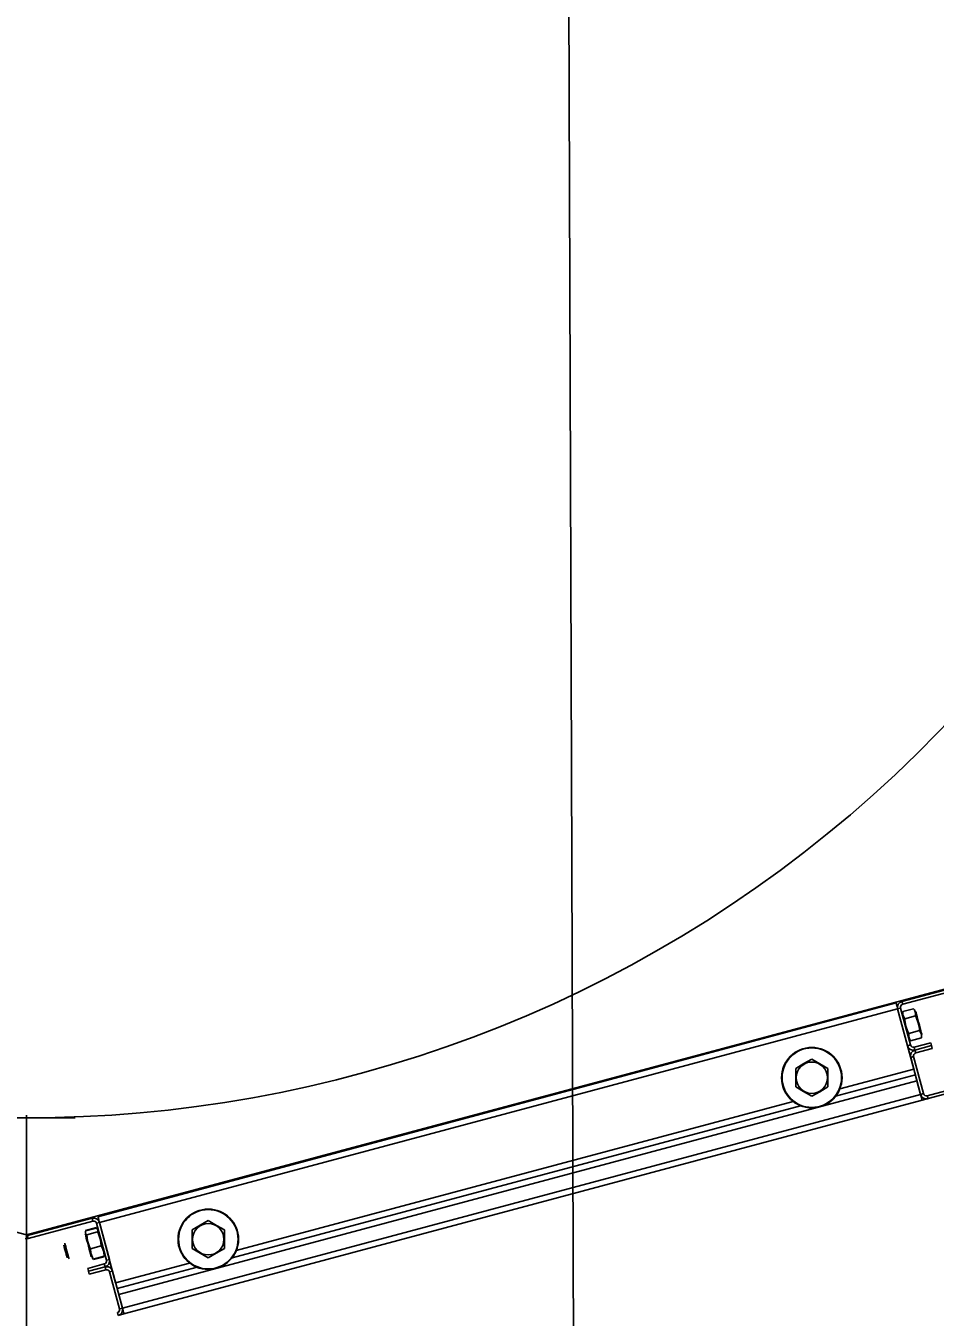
# Model space of a CAD drawing. Extents: x -264205 to -263659, y -1242401 to -1242060.
# Drawn here: x -263908.854 to -263908.425, y -1242207.417 to -1242206.808 of the extents above; entities that cross this region are included whole.
import ezdxf

# ---------------------------------------------------------------- set-up
doc = ezdxf.new("R2010")
doc.units = 0
doc.layers.add('KFA_SO_10-1_PLACHTY', color=7, linetype='Continuous')
doc.layers.add('SITUACIA_DSP_2D', color=7, linetype='Continuous')

msp = doc.modelspace()

# ---------------------------------------------------------------- linework, layer by layer
at = {"layer": 'KFA_SO_10-1_PLACHTY'}
msp.add_line((-263908.632, -1242196.778), (-263908.53, -1242226.78), dxfattribs=at)
at = {"layer": 'SITUACIA_DSP_2D'}
for p, q in [((-263908.44101, -1242207.26817), (-263908.35476, -1242207.24506)), ((-263908.44064, -1242207.26955), (-263908.35439, -1242207.24644)), ((-263908.85358, -1242207.37826), (-263908.40305, -1242207.25754)), ((-263908.44377, -1242207.26891), (-263908.81999, -1242207.36972)), ((-263908.44303, -1242207.27166), (-263908.81926, -1242207.37247)), ((-263908.44377, -1242207.26891), (-263908.44375, -1242207.26896)), ((-263908.44375, -1242207.26896), (-263908.44371, -1242207.26912)), ((-263908.44371, -1242207.26912), (-263908.44364, -1242207.26937)), ((-263908.44364, -1242207.26937), (-263908.44355, -1242207.26972)), ((-263908.44355, -1242207.26972), (-263908.44344, -1242207.27013)), ((-263908.44344, -1242207.27013), (-263908.44331, -1242207.27061)), ((-263908.44331, -1242207.27061), (-263908.44317, -1242207.27113)), ((-263908.44317, -1242207.27113), (-263908.44303, -1242207.27166)), ((-263908.44303, -1242207.27166), (-263908.44165, -1242207.27129)), ((-263908.44303, -1242207.27166), (-263908.43541, -1242207.30011)), ((-263908.43836, -1242207.2891), (-263908.44303, -1242207.27166)), ((-263908.43698, -1242207.28873), (-263908.44165, -1242207.27129)), ((-263908.44064, -1242207.26955), (-263908.44101, -1242207.26817)), ((-263908.44059, -1242207.27297), (-263908.43549, -1242207.2716)), ((-263908.43515, -1242207.27209), (-263908.43549, -1242207.2716)), ((-263908.43459, -1242207.27353), (-263908.43515, -1242207.27209)), ((-263908.44059, -1242207.27297), (-263908.44057, -1242207.27449)), ((-263908.44057, -1242207.27449), (-263908.44001, -1242207.27593)), ((-263908.44001, -1242207.27593), (-263908.43967, -1242207.27642)), ((-263908.43967, -1242207.27642), (-263908.43457, -1242207.27505)), ((-263908.43967, -1242207.27642), (-263908.43962, -1242207.27711)), ((-263908.43962, -1242207.27711), (-263908.43916, -1242207.27981)), ((-263908.43457, -1242207.27505), (-263908.43459, -1242207.27353)), ((-263908.43427, -1242207.27567), (-263908.43457, -1242207.27505)), ((-263908.43454, -1242207.27286), (-263908.4345, -1242207.27303)), ((-263908.4345, -1242207.27303), (-263908.43436, -1242207.27354)), ((-263908.43436, -1242207.27354), (-263908.43415, -1242207.27434)), ((-263908.43329, -1242207.27832), (-263908.43427, -1242207.27567)), ((-263908.43415, -1242207.27434), (-263908.43386, -1242207.2754)), ((-263908.43386, -1242207.2754), (-263908.43353, -1242207.27665)), ((-263908.43353, -1242207.27665), (-263908.43317, -1242207.278)), ((-263908.43317, -1242207.278), (-263908.4328, -1242207.27937)), ((-263908.43916, -1242207.27981), (-263908.43822, -1242207.28247)), ((-263908.43822, -1242207.28247), (-263908.43783, -1242207.2833)), ((-263908.43783, -1242207.2833), (-263908.43272, -1242207.28194)), ((-263908.43783, -1242207.2833), (-263908.4378, -1242207.28483)), ((-263908.4328, -1242207.28101), (-263908.43329, -1242207.27832)), ((-263908.4328, -1242207.27937), (-263908.43245, -1242207.28067)), ((-263908.43272, -1242207.28194), (-263908.4328, -1242207.28101)), ((-263908.43238, -1242207.28242), (-263908.43272, -1242207.28194)), ((-263908.43245, -1242207.28067), (-263908.43214, -1242207.28184)), ((-263908.43182, -1242207.28386), (-263908.43238, -1242207.28242)), ((-263908.43214, -1242207.28184), (-263908.43189, -1242207.28278)), ((-263908.43189, -1242207.28278), (-263908.43171, -1242207.28344)), ((-263908.4318, -1242207.28538), (-263908.43182, -1242207.28386)), ((-263908.43171, -1242207.28344), (-263908.43162, -1242207.28378)), ((-263908.43162, -1242207.28378), (-263908.43161, -1242207.28382)), ((-263908.43698, -1242207.28873), (-263908.43836, -1242207.2891)), ((-263908.4378, -1242207.28483), (-263908.43724, -1242207.28626)), ((-263908.43724, -1242207.28626), (-263908.4369, -1242207.28675)), ((-263908.4369, -1242207.28675), (-263908.4318, -1242207.28538)), ((-263908.42743, -1242207.28765), (-263908.43523, -1242207.28974)), ((-263908.43487, -1242207.29111), (-263908.43523, -1242207.28974)), ((-263908.42707, -1242207.28902), (-263908.43487, -1242207.29111)), ((-263908.43487, -1242207.29111), (-263908.42707, -1242207.28902)), ((-263908.4345, -1242207.29249), (-263908.4267, -1242207.2904)), ((-263908.34283, -1242207.28957), (-263908.42909, -1242207.31268)), ((-263908.42707, -1242207.28902), (-263908.42743, -1242207.28765)), ((-263908.4267, -1242207.2904), (-263908.42707, -1242207.28902)), ((-263908.4835, -1242207.29537), (-263908.48725, -1242207.29753)), ((-263908.47965, -1242207.29759), (-263908.4835, -1242207.29537)), ((-263908.43688, -1242207.2946), (-263908.4355, -1242207.29424)), ((-263908.43221, -1242207.31204), (-263908.43688, -1242207.2946)), ((-263908.43083, -1242207.31167), (-263908.4355, -1242207.29424)), ((-263908.4345, -1242207.29249), (-263908.43487, -1242207.29111)), ((-263908.34246, -1242207.29094), (-263908.42872, -1242207.31405)), ((-263908.48725, -1242207.29753), (-263908.4911, -1242207.29976)), ((-263908.4911, -1242207.30086), (-263908.4911, -1242207.29976)), ((-263908.4911, -1242207.30474), (-263908.4911, -1242207.30086)), ((-263908.4759, -1242207.29976), (-263908.47965, -1242207.29759)), ((-263908.4759, -1242207.30086), (-263908.4759, -1242207.29976)), ((-263908.4759, -1242207.30474), (-263908.4759, -1242207.30086)), ((-263908.43541, -1242207.30011), (-263908.47028, -1242207.30945)), ((-263908.81016, -1242207.40643), (-263908.43393, -1242207.30562)), ((-263908.4911, -1242207.30853), (-263908.4911, -1242207.30474)), ((-263908.4911, -1242207.30853), (-263908.48735, -1242207.3107)), ((-263908.47975, -1242207.31076), (-263908.4759, -1242207.30853)), ((-263908.4759, -1242207.30853), (-263908.4759, -1242207.30474)), ((-263908.43467, -1242207.30286), (-263908.47229, -1242207.31294)), ((-263908.47229, -1242207.31294), (-263908.43467, -1242207.30286)), ((-263908.43221, -1242207.31204), (-263908.43393, -1242207.30562)), ((-263908.80844, -1242207.41285), (-263908.43221, -1242207.31204)), ((-263908.8077, -1242207.4156), (-263908.43147, -1242207.31479)), ((-263908.48735, -1242207.3107), (-263908.4835, -1242207.31292)), ((-263908.4835, -1242207.31292), (-263908.47975, -1242207.31076)), ((-263908.43083, -1242207.31167), (-263908.43221, -1242207.31204)), ((-263908.43206, -1242207.31258), (-263908.43221, -1242207.31204)), ((-263908.43193, -1242207.31309), (-263908.43206, -1242207.31258)), ((-263908.4318, -1242207.31357), (-263908.43193, -1242207.31309)), ((-263908.43169, -1242207.31399), (-263908.4318, -1242207.31357)), ((-263908.4316, -1242207.31433), (-263908.43169, -1242207.31399)), ((-263908.43153, -1242207.31458), (-263908.4316, -1242207.31433)), ((-263908.43149, -1242207.31474), (-263908.43153, -1242207.31458)), ((-263908.43147, -1242207.31479), (-263908.43149, -1242207.31474)), ((-263908.42872, -1242207.31405), (-263908.43147, -1242207.31479)), ((-263908.42872, -1242207.31405), (-263908.42909, -1242207.31268)), ((-263908.48881, -1242207.31737), (-263908.75676, -1242207.38917)), ((-263908.75676, -1242207.38917), (-263908.48881, -1242207.31737)), ((-263908.4923, -1242207.31535), (-263908.75474, -1242207.38568)), ((-263908.83064, -1242207.32313), (-263908.87652, -1242207.32313)), ((-263908.85358, -1242207.32179), (-263908.85358, -1242207.51844)), ((-263908.82275, -1242207.37046), (-263908.85321, -1242207.37862)), ((-263908.82238, -1242207.37183), (-263908.85284, -1242207.38)), ((-263908.82071, -1242207.37482), (-263908.82581, -1242207.37619)), ((-263908.82575, -1242207.37643), (-263908.82065, -1242207.37506)), ((-263908.82275, -1242207.37046), (-263908.82238, -1242207.37183)), ((-263908.82043, -1242207.37524), (-263908.82065, -1242207.37506)), ((-263908.82063, -1242207.37284), (-263908.81926, -1242207.37247)), ((-263908.81596, -1242207.39028), (-263908.82063, -1242207.37284)), ((-263908.82002, -1242207.37589), (-263908.82043, -1242207.37524)), ((-263908.81999, -1242207.36972), (-263908.81998, -1242207.36977)), ((-263908.81998, -1242207.36977), (-263908.81994, -1242207.36993)), ((-263908.81994, -1242207.36993), (-263908.81987, -1242207.37018)), ((-263908.81987, -1242207.37018), (-263908.81978, -1242207.37053)), ((-263908.81978, -1242207.37053), (-263908.81967, -1242207.37094)), ((-263908.81967, -1242207.37094), (-263908.81954, -1242207.37142)), ((-263908.81954, -1242207.37142), (-263908.8194, -1242207.37194)), ((-263908.8194, -1242207.37194), (-263908.81926, -1242207.37247)), ((-263908.81938, -1242207.37201), (-263908.81926, -1242207.37247)), ((-263908.81926, -1242207.37247), (-263908.81163, -1242207.40092)), ((-263908.81458, -1242207.38991), (-263908.81926, -1242207.37247)), ((-263908.77171, -1242207.37375), (-263908.77556, -1242207.37598)), ((-263908.76796, -1242207.37159), (-263908.77171, -1242207.37375)), ((-263908.76411, -1242207.37382), (-263908.76796, -1242207.37159)), ((-263908.76036, -1242207.37598), (-263908.76411, -1242207.37382)), ((-263908.85906, -1242207.37679), (-263908.85358, -1242207.37826)), ((-263908.85284, -1242207.38), (-263908.85321, -1242207.37862)), ((-263908.82599, -1242207.3778), (-263908.82601, -1242207.37775)), ((-263908.8259, -1242207.37816), (-263908.82599, -1242207.3778)), ((-263908.82572, -1242207.37883), (-263908.8259, -1242207.37816)), ((-263908.82585, -1242207.3767), (-263908.82588, -1242207.37744)), ((-263908.82588, -1242207.37744), (-263908.82544, -1242207.37807)), ((-263908.82575, -1242207.37643), (-263908.82585, -1242207.3767)), ((-263908.82546, -1242207.37978), (-263908.82572, -1242207.37883)), ((-263908.82515, -1242207.38095), (-263908.82546, -1242207.37978)), ((-263908.82544, -1242207.37807), (-263908.82527, -1242207.37821)), ((-263908.82527, -1242207.37821), (-263908.82017, -1242207.37684)), ((-263908.82527, -1242207.37821), (-263908.8249, -1242207.38106)), ((-263908.8248, -1242207.38226), (-263908.82515, -1242207.38095)), ((-263908.8249, -1242207.38106), (-263908.82396, -1242207.38387)), ((-263908.82017, -1242207.37684), (-263908.82009, -1242207.37664)), ((-263908.8197, -1242207.37783), (-263908.82017, -1242207.37684)), ((-263908.82009, -1242207.37664), (-263908.82002, -1242207.37589)), ((-263908.81876, -1242207.38065), (-263908.8197, -1242207.37783)), ((-263908.81839, -1242207.38349), (-263908.81876, -1242207.38065)), ((-263908.77556, -1242207.37708), (-263908.77556, -1242207.37598)), ((-263908.77556, -1242207.38097), (-263908.77556, -1242207.37708)), ((-263908.77556, -1242207.38476), (-263908.77556, -1242207.38097)), ((-263908.76036, -1242207.37708), (-263908.76036, -1242207.37598)), ((-263908.76036, -1242207.38097), (-263908.76036, -1242207.37708)), ((-263908.76036, -1242207.38476), (-263908.76036, -1242207.38097)), ((-263908.83607, -1242207.38313), (-263908.83607, -1242207.38313)), ((-263908.83607, -1242207.38313), (-263908.83601, -1242207.38337)), ((-263908.83601, -1242207.38337), (-263908.83586, -1242207.3839)), ((-263908.83586, -1242207.3839), (-263908.83566, -1242207.38467)), ((-263908.83566, -1242207.38467), (-263908.83541, -1242207.3856)), ((-263908.83556, -1242207.38226), (-263908.83557, -1242207.38225)), ((-263908.8355, -1242207.38251), (-263908.83556, -1242207.38226)), ((-263908.83535, -1242207.38306), (-263908.8355, -1242207.38251)), ((-263908.83541, -1242207.3856), (-263908.83515, -1242207.38658)), ((-263908.83514, -1242207.38386), (-263908.83535, -1242207.38306)), ((-263908.83515, -1242207.38658), (-263908.8349, -1242207.38751)), ((-263908.83487, -1242207.38485), (-263908.83514, -1242207.38386)), ((-263908.8349, -1242207.38751), (-263908.83469, -1242207.38829)), ((-263908.83458, -1242207.38593), (-263908.83487, -1242207.38485)), ((-263908.83429, -1242207.38701), (-263908.83458, -1242207.38593)), ((-263908.83403, -1242207.38799), (-263908.83429, -1242207.38701)), ((-263908.82443, -1242207.38363), (-263908.8248, -1242207.38226)), ((-263908.82407, -1242207.38498), (-263908.82443, -1242207.38363)), ((-263908.82374, -1242207.38622), (-263908.82407, -1242207.38498)), ((-263908.82396, -1242207.38387), (-263908.82349, -1242207.38486)), ((-263908.82345, -1242207.38727), (-263908.82374, -1242207.38622)), ((-263908.82349, -1242207.38486), (-263908.81839, -1242207.38349)), ((-263908.82349, -1242207.38486), (-263908.82331, -1242207.38697)), ((-263908.82324, -1242207.38806), (-263908.82345, -1242207.38727)), ((-263908.82331, -1242207.38697), (-263908.82258, -1242207.38902)), ((-263908.81799, -1242207.38421), (-263908.81839, -1242207.38349)), ((-263908.81726, -1242207.38625), (-263908.81799, -1242207.38421)), ((-263908.81708, -1242207.38836), (-263908.81726, -1242207.38625)), ((-263908.81698, -1242207.38782), (-263908.817, -1242207.38816)), ((-263908.77556, -1242207.38476), (-263908.77182, -1242207.38692)), ((-263908.77182, -1242207.38692), (-263908.76796, -1242207.38914)), ((-263908.76796, -1242207.38914), (-263908.76422, -1242207.38698)), ((-263908.76422, -1242207.38698), (-263908.76036, -1242207.38476)), ((-263908.83469, -1242207.38829), (-263908.83454, -1242207.38883)), ((-263908.83454, -1242207.38883), (-263908.83448, -1242207.38908)), ((-263908.83448, -1242207.38908), (-263908.83447, -1242207.38909)), ((-263908.83381, -1242207.3888), (-263908.83403, -1242207.38799)), ((-263908.83367, -1242207.38934), (-263908.83381, -1242207.3888)), ((-263908.8336, -1242207.38958), (-263908.83367, -1242207.38934)), ((-263908.8336, -1242207.38959), (-263908.8336, -1242207.38958)), ((-263908.82477, -1242207.39411), (-263908.81697, -1242207.39202)), ((-263908.8244, -1242207.39549), (-263908.8166, -1242207.3934)), ((-263908.8166, -1242207.3934), (-263908.8244, -1242207.39549)), ((-263908.82311, -1242207.38856), (-263908.82324, -1242207.38806)), ((-263908.82307, -1242207.38871), (-263908.82311, -1242207.38856)), ((-263908.82258, -1242207.38902), (-263908.82219, -1242207.38973)), ((-263908.82236, -1242207.38959), (-263908.82255, -1242207.38931)), ((-263908.82219, -1242207.38973), (-263908.82236, -1242207.38959)), ((-263908.82219, -1242207.38973), (-263908.81708, -1242207.38836)), ((-263908.81702, -1242207.3886), (-263908.82212, -1242207.38997)), ((-263908.817, -1242207.38816), (-263908.81708, -1242207.38836)), ((-263908.81697, -1242207.39202), (-263908.8166, -1242207.3934)), ((-263908.8166, -1242207.3934), (-263908.81623, -1242207.39478)), ((-263908.81458, -1242207.38991), (-263908.81596, -1242207.39028)), ((-263908.81458, -1242207.38991), (-263908.81446, -1242207.39037)), ((-263908.77676, -1242207.39158), (-263908.81163, -1242207.40092)), ((-263908.77327, -1242207.39359), (-263908.8109, -1242207.40367)), ((-263908.8109, -1242207.40367), (-263908.77327, -1242207.39359)), ((-263908.82477, -1242207.39411), (-263908.8244, -1242207.39549)), ((-263908.8244, -1242207.39549), (-263908.82403, -1242207.39687)), ((-263908.81623, -1242207.39478), (-263908.82403, -1242207.39687)), ((-263908.81449, -1242207.39578), (-263908.81311, -1242207.39541)), ((-263908.80981, -1242207.41322), (-263908.81449, -1242207.39578)), ((-263908.80844, -1242207.41285), (-263908.81311, -1242207.39541)), ((-263908.80844, -1242207.41285), (-263908.81016, -1242207.40643)), ((-263908.81082, -1242207.41496), (-263908.81045, -1242207.41634)), ((-263908.8077, -1242207.4156), (-263908.81045, -1242207.41634)), ((-263908.80844, -1242207.41285), (-263908.80981, -1242207.41322)), ((-263908.80829, -1242207.41339), (-263908.80844, -1242207.41285)), ((-263908.80815, -1242207.4139), (-263908.80829, -1242207.41339)), ((-263908.80803, -1242207.41438), (-263908.80815, -1242207.4139)), ((-263908.80792, -1242207.4148), (-263908.80803, -1242207.41438)), ((-263908.80782, -1242207.41514), (-263908.80792, -1242207.4148)), ((-263908.80776, -1242207.41539), (-263908.80782, -1242207.41514)), ((-263908.80771, -1242207.41555), (-263908.80776, -1242207.41539)), ((-263908.8077, -1242207.4156), (-263908.80771, -1242207.41555))]:
    msp.add_line(p, q, dxfattribs=at)
for centre, radius in [((-263908.4835, -1242207.30415), 0.01425), ((-263908.4835, -1242207.30415), 0.01401), ((-263908.4835, -1242207.30415), 0.00739), ((-263908.76796, -1242207.38037), 0.01425), ((-263908.76796, -1242207.38037), 0.01401), ((-263908.76796, -1242207.38037), 0.00739)]:
    msp.add_circle(centre, radius, dxfattribs=at)
for centre, radius, start, end in [((-263908.85358, -1242206.72463), 0.5985, 144.56502, 35.43498), ((-263908.44027, -1242207.27093), 0.00285, 105.00001, 195), ((-263908.44027, -1242207.27093), 0.00143, 105.00001, 195), ((-263908.4356, -1242207.28836), 0.00285, 195, 285.00001), ((-263908.4356, -1242207.28836), 0.00143, 195, 285.00001), ((-263908.43413, -1242207.29387), 0.00285, 105.00001, 195), ((-263908.43413, -1242207.29387), 0.00142, 105.00001, 195), ((-263908.42946, -1242207.3113), 0.00285, 195, 285.00001), ((-263908.42946, -1242207.3113), 0.00143, 195, 285.00001), ((-263908.82201, -1242207.37321), 0.00285, 15, 105.00001), ((-263908.82201, -1242207.37321), 0.00143, 15, 105.00001), ((-263908.85358, -1242207.37725), 0.00285, 254.99999, 285.00001), ((-263908.85358, -1242207.37725), 0.00143, 254.99999, 285.00001), ((-263908.81734, -1242207.39065), 0.00143, 285.00001, 15), ((-263908.81734, -1242207.39065), 0.00285, 285.00001, 15), ((-263908.81586, -1242207.39615), 0.00285, 15, 105.00001), ((-263908.81586, -1242207.39615), 0.00143, 15, 105.00001), ((-263908.81119, -1242207.41359), 0.00143, 285.00001, 15), ((-263908.81119, -1242207.41359), 0.00285, 285.00001, 15)]:
    msp.add_arc(centre, radius, start, end, dxfattribs=at)

doc.saveas('drawing.dxf')
